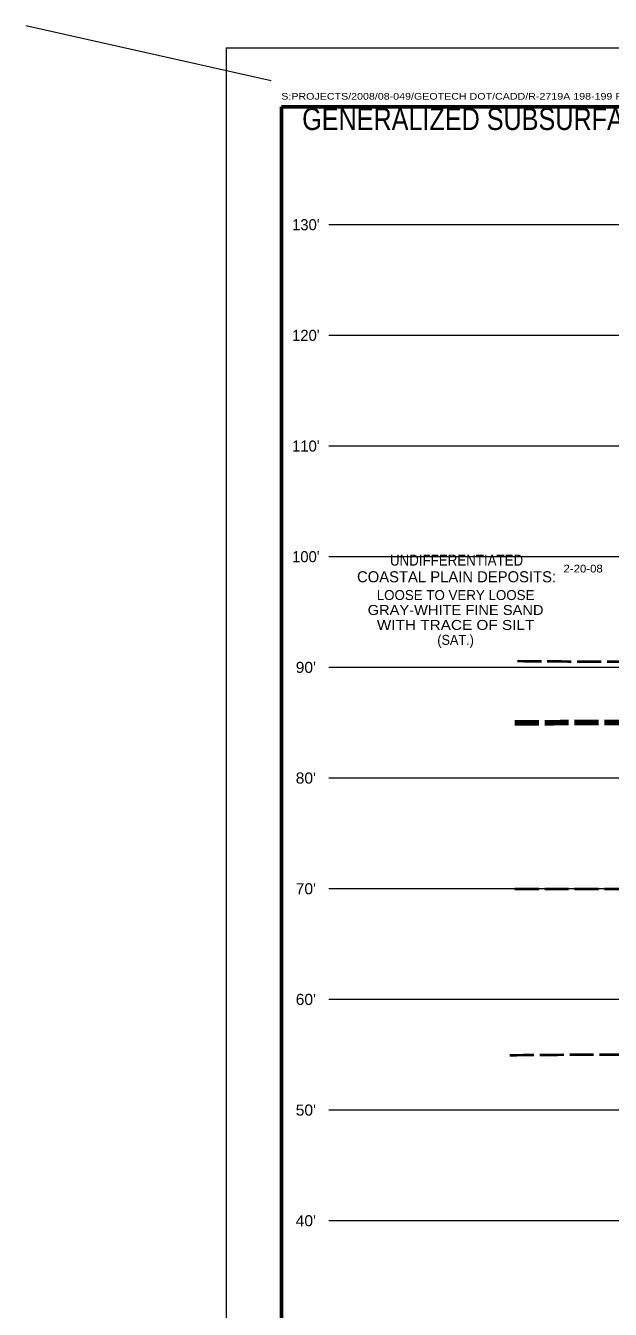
# Model space of a CAD drawing. Extents: x -76 to 974, y -1080 to -735.
# Drawn here: x 228.9 to 281.7, y -1000.1 to -884.1 of the extents above; entities that cross this region are included whole.
import ezdxf
from ezdxf.enums import TextEntityAlignment as Align

# ---------------------------------------------------------------- set-up
doc = ezdxf.new("R2010")
doc.units = 0
doc.header["$LTSCALE"] = 0.36
doc.linetypes.add('LONG_DASHED', pattern=[7.5, 6, -1.5])
for name, color, linetype, lineweight in [('27', 7, 'Continuous', 40), ('28', 7, 'LONG_DASHED', 60), ('63', 7, 'Continuous', 35), ('7', 7, 'Continuous', 13)]:
    doc.layers.add(name, color=color, linetype=linetype, lineweight=lineweight)
doc.layers.add('29', color=7, linetype='Continuous')

msp = doc.modelspace()

# ---------------------------------------------------------------- linework, layer by layer
at = {"layer": '27', "lineweight": 13}
msp.add_line((251.0576, -889.0898), (228.8677, -884.1181), dxfattribs=at)
at = {"layer": '28', "lineweight": 40}
for points in [[(273.2952, -941.5241), (282.4181, -941.5789), (286.1855, -941.5789), (288.6855, -941.5789), (305.5141, -941.5789)], [(273.0575, -962.107), (282.3308, -962.107), (286.1855, -962.0789), (288.6855, -962.0789), (317.3293, -961.3789), (321.0966, -961.3789), (323.6855, -961.3789), (336.4253, -961.3789)], [(272.6207, -977.1334), (282.4181, -977.0789), (286.1855, -977.0789), (288.6855, -977.0789), (317.4181, -981.3789), (321.2744, -981.3789), (323.6855, -981.3789), (336.5553, -981.3789)]]:
    msp.add_spline(points, degree=3, dxfattribs=at)
at = {"layer": '28', "lineweight": 100}
msp.add_spline([(273.0575, -947.116), (282.4181, -947.0789), (286.1855, -947.0789), (288.6855, -947.0789), (317.3293, -946.3789), (321.0966, -946.3789), (323.6855, -946.3789), (335.7119, -946.3789)], degree=3, dxfattribs=at)
at = {"layer": '63', "lineweight": 13}
for q in [(246.9747, -1056.1123), (356.9747, -886.1123)]:
    msp.add_line((246.9747, -886.1123), q, dxfattribs=at)
at = {"layer": '63', "lineweight": 60}
for p in [(251.9747, -1052.1123), (351.9747, -891.4595)]:
    msp.add_line(p, (251.9747, -891.4595), dxfattribs=at)
at = {"layer": '7'}
for p, q in [((256.2421, -902.09), (347.5358, -902.09)), ((256.2421, -912.09), (347.5358, -912.09)), ((256.2421, -922.09), (347.5358, -922.09)), ((256.2421, -932.09), (286.1855, -932.09)), ((256.2421, -942.09), (286.1855, -942.09)), ((256.2421, -952.09), (286.1855, -952.09)), ((256.2421, -962.09), (286.1855, -962.09)), ((256.2421, -972.09), (286.1855, -972.09)), ((256.2421, -982.09), (286.1855, -982.09)), ((256.2421, -992.09), (286.1855, -992.09))]:
    msp.add_line(p, q, dxfattribs=at)

# ---------------------------------------------------------------- texts
at = {"layer": '27', "width": 1.1}
msp.add_text('2-20-08', height=0.6976, dxfattribs=at).set_placement((279.2312, -933.5273), align=Align.CENTER)
at = {"layer": '29'}
for s, height, width, p in [('UNDIFFERENTIATED', 1, 0.9, (267.7957, -932.9132)), ('GRAY-WHITE FINE SAND', 0.9, 1.1, (267.7074, -937.3665)), ('WITH TRACE OF SILT', 0.9, 1.15, (267.7075, -938.7165)), ('(SAT.)', 0.9, 0.95, (267.7076, -940.0665))]:
    msp.add_text(s, height=height, dxfattribs=dict(at, width=width)).set_placement(p, align=Align.CENTER)
for s, height, p in [('COASTAL PLAIN DEPOSITS:', 1, (267.7957, -934.4132)), ('LOOSE TO VERY LOOSE', 0.9, (267.7074, -936.0165))]:
    msp.add_text(s, height=height, dxfattribs=at).set_placement(p, align=Align.CENTER)
at = {"layer": '63', "width": 1.2}
msp.add_text('S:PROJECTS/2008/08-049/GEOTECH DOT/CADD/R-2719A 198-199 PROFILE-XSEC.DGN', height=0.6, dxfattribs=at).set_placement((251.9582, -890.8007))
at = {"layer": '63'}
for s, height, width, p in [('GENERALIZED SUBSURFACE CROSS SECTION THROUGH END BENT No. 1 (LEFT LANE)', 2, 0.85, (301.9746, -893.5476)), ("90'", 1, 1.05, (254.1806, -942.6008)), ("80'", 1, 1.05, (254.1806, -952.6008)), ("70'", 1, 1.05, (254.1806, -962.6008)), ("60'", 1, 1.05, (254.1806, -972.6008)), ("50'", 1, 1.05, (254.1806, -982.6008)), ("40'", 1, 1.05, (254.1806, -992.6008))]:
    msp.add_text(s, height=height, dxfattribs=dict(at, width=width)).set_placement(p, align=Align.CENTER)
for s, p in [("130'", (254.1805, -902.6008)), ("120'", (254.1805, -912.6008)), ("110'", (254.1806, -922.6008)), ("100'", (254.1805, -932.6008))]:
    msp.add_text(s, height=1, dxfattribs=at).set_placement(p, align=Align.CENTER)

doc.saveas('drawing.dxf')
